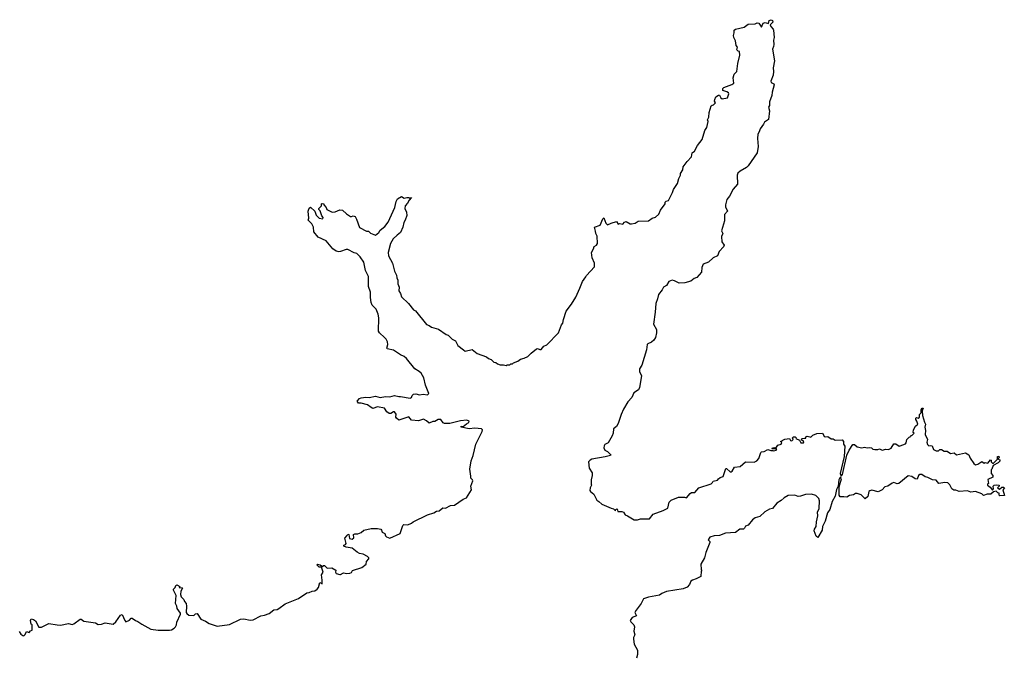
# Model space of a CAD drawing. Extents: x 2494118 to 2687960, y 757339 to 915227.
# Tile 307 of 364: x 2650880 to 2661878, y 862736 to 869832. Entities that reach past the tile are written whole.
import ezdxf

# ---------------------------------------------------------------- set-up
doc = ezdxf.new("R2010")
doc.units = 0

msp = doc.modelspace()

# ---------------------------------------------------------------- linework, layer by layer
at = {"layer": '0CON20XD'}
for points in [[(2654648, 863888), (2654592, 863932), (2654525, 863942), (2654500, 863955), (2654500, 863965), (2654518, 863972), (2654528, 863985), (2654510, 864045), (2654538, 864072), (2654545, 864090), (2654558, 864085), (2654562, 864042), (2654595, 864032), (2654612, 864048), (2654610, 864085), (2654625, 864092), (2654655, 864092), (2654695, 864108), (2654725, 864132), (2654805, 864152), (2654875, 864153), (2654912, 864145), (2654922, 864135), (2654930, 864110), (2654957, 864095), (2654965, 864070), (2654977, 864057), (2655015, 864043), (2655128, 864095), (2655160, 864185), (2655172, 864195), (2655215, 864193), (2655255, 864210), (2655275, 864228), (2655435, 864303), (2655505, 864327), (2655535, 864347), (2655565, 864348), (2655605, 864382), (2655635, 864378), (2655693, 864407), (2655736, 864414), (2655835, 864480), (2655870, 864495), (2655927, 864585), (2655920, 864625), (2655940, 864685), (2655938, 864695), (2655918, 864715), (2655920, 864735), (2655907, 864813), (2655921, 864909), (2655946, 864965), (2655976, 865095), (2656047, 865235), (2656050, 865255), (2656038, 865265), (2655965, 865271), (2655900, 865265), (2655810, 865285), (2655810, 865295), (2655835, 865290), (2655870, 865320), (2655898, 865335), (2655899, 865349), (2655875, 865360), (2655805, 865353), (2655686, 865324), (2655625, 865323), (2655611, 865331), (2655585, 865368), (2655555, 865367), (2655515, 865348), (2655495, 865348), (2655455, 865326), (2655425, 865353), (2655392, 865372), (2655335, 865354), (2655255, 865360), (2655225, 865398), (2655115, 865362), (2655088, 865385), (2655082, 865395), (2655085, 865430), (2655065, 865453), (2655054, 865456), (2655025, 865437), (2655007, 865437), (2654982, 865455), (2654955, 865496), (2654875, 865509), (2654825, 865493), (2654805, 865503), (2654765, 865532), (2654695, 865550), (2654665, 865550), (2654650, 865575), (2654675, 865602), (2654695, 865611), (2654745, 865617), (2654785, 865613), (2654855, 865630), (2654905, 865616), (2654965, 865624), (2655015, 865622), (2655065, 865637), (2655114, 865624), (2655135, 865627), (2655243, 865607), (2655256, 865614), (2655262, 865635), (2655280, 865650), (2655305, 865654), (2655345, 865644), (2655385, 865651), (2655435, 865644), (2655451, 865659), (2655411, 865751), (2655393, 865835), (2655364, 865885), (2655342, 865905), (2655292, 865935), (2655200, 866050), (2655175, 866072), (2655132, 866092), (2655055, 866144), (2654985, 866157), (2654979, 866165), (2654992, 866208), (2654990, 866235), (2654974, 866264), (2654955, 866285), (2654898, 866338), (2654889, 866355), (2654891, 866505), (2654884, 866545), (2654862, 866602), (2654818, 866645), (2654805, 866675), (2654798, 866732), (2654799, 866789), (2654776, 866855), (2654776, 866965), (2654744, 867034), (2654723, 867125), (2654684, 867184), (2654645, 867223), (2654615, 867231), (2654545, 867268), (2654525, 867266), (2654465, 867243), (2654445, 867241), (2654415, 867249), (2654376, 867275), (2654304, 867364), (2654214, 867405), (2654167, 867465), (2654160, 867515), (2654144, 867554), (2654102, 867595), (2654108, 867615), (2654103, 867695), (2654115, 867730), (2654128, 867738), (2654176, 867696), (2654192, 867652), (2654225, 867618), (2654265, 867610), (2654270, 867625), (2654253, 867643), (2654237, 867697), (2654220, 867715), (2654220, 867725), (2654250, 867755), (2654250, 867775), (2654258, 867782), (2654276, 867776), (2654278, 867765), (2654302, 867735), (2654312, 867712), (2654370, 867685), (2654405, 867688), (2654455, 867708), (2654485, 867706), (2654531, 867665), (2654575, 867636), (2654586, 867634), (2654605, 867643), (2654626, 867636), (2654643, 867605), (2654675, 867513), (2654755, 867472), (2654775, 867470), (2654798, 867448), (2654855, 867428), (2654893, 867457), (2654908, 867482), (2654958, 867525), (2654995, 867572), (2655071, 867735), (2655085, 867802), (2655099, 867831), (2655145, 867860), (2655175, 867840), (2655205, 867848), (2655226, 867846), (2655235, 867840), (2655258, 867848), (2655231, 867819), (2655213, 867785), (2655186, 867754), (2655180, 867725), (2655201, 867685), (2655203, 867645), (2655186, 867595), (2655170, 867570), (2655161, 867515), (2655134, 867455), (2655095, 867428), (2655053, 867385), (2655021, 867335), (2654997, 867233), (2655001, 867195), (2655044, 867114), (2655067, 867025), (2655089, 866979), (2655091, 866951), (2655102, 866925), (2655102, 866882), (2655118, 866845), (2655114, 866805), (2655133, 866775), (2655145, 866738), (2655224, 866664), (2655278, 866595), (2655302, 866582), (2655425, 866430), (2655455, 866420), (2655478, 866398), (2655557, 866377), (2655645, 866318), (2655665, 866310), (2655710, 866265), (2655746, 866246), (2655774, 866194), (2655838, 866145), (2655855, 866133), (2655935, 866152), (2655990, 866105), (2656095, 866070), (2656115, 866050), (2656145, 866040), (2656175, 866010), (2656197, 866007), (2656215, 865990), (2656245, 865980), (2656285, 865980), (2656315, 865972), (2656325, 865980), (2656355, 865980), (2656365, 865990), (2656385, 865990), (2656395, 866000), (2656445, 866020), (2656475, 866042), (2656515, 866052), (2656555, 866072), (2656591, 866109), (2656654, 866156), (2656665, 866160), (2656691, 866151), (2656705, 866152), (2656735, 866187), (2656768, 866202), (2656897, 866335), (2656933, 866427), (2656947, 866443), (2656953, 866487), (2656985, 866580), (2657043, 866657), (2657090, 866735), (2657138, 866835), (2657165, 866910), (2657205, 866960), (2657210, 866975), (2657300, 867075), (2657300, 867115), (2657273, 867173), (2657268, 867235), (2657290, 867275), (2657295, 867300), (2657323, 867317), (2657332, 867335), (2657330, 867415), (2657314, 867444), (2657313, 867473), (2657300, 867515), (2657365, 867539), (2657395, 867610), (2657405, 867620), (2657425, 867560), (2657445, 867542), (2657485, 867562), (2657545, 867578), (2657565, 867550), (2657585, 867558), (2657615, 867550), (2657637, 867573), (2657655, 867580), (2657700, 867555), (2657715, 867553), (2657755, 867562), (2657788, 867582), (2657905, 867588), (2657944, 867616), (2657981, 867629), (2658019, 867661), (2658036, 867705), (2658090, 867775), (2658090, 867795), (2658100, 867805), (2658128, 867815), (2658172, 867905), (2658182, 867938), (2658227, 868005), (2658242, 868058), (2658262, 868095), (2658262, 868115), (2658288, 868155), (2658292, 868188), (2658335, 868250), (2658385, 868300), (2658390, 868345), (2658416, 868364), (2658452, 868428), (2658502, 868495), (2658534, 868596), (2658555, 868630), (2658568, 868695), (2658562, 868715), (2658578, 868745), (2658580, 868795), (2658605, 868870), (2658615, 868880), (2658628, 868882), (2658650, 868905), (2658642, 868922), (2658643, 868943), (2658655, 868970), (2658685, 868990), (2658695, 868990), (2658711, 868961), (2658728, 868948), (2658785, 868960), (2658802, 869005), (2658796, 869016), (2658777, 869027), (2658732, 869042), (2658732, 869065), (2658743, 869077), (2658835, 869108), (2658858, 869125), (2658848, 869185), (2658860, 869225), (2658890, 869255), (2658900, 869345), (2658923, 869435), (2658918, 869478), (2658905, 869480), (2658890, 869495), (2658898, 869525), (2658884, 869544), (2658876, 869596), (2658858, 869635), (2658854, 869655), (2658861, 869685), (2658860, 869715), (2658875, 869726), (2658972, 869748), (2659015, 869782), (2659095, 869788), (2659116, 869796), (2659135, 869792), (2659165, 869750), (2659185, 869792), (2659205, 869802), (2659245, 869790), (2659252, 869825), (2659275, 869832), (2659288, 869825), (2659292, 869805), (2659262, 869775), (2659268, 869755), (2659295, 869728), (2659300, 869715), (2659306, 869635), (2659299, 869605), (2659303, 869555), (2659298, 869532), (2659290, 869505), (2659310, 869375), (2659294, 869295), (2659299, 869255), (2659296, 869215), (2659270, 869145), (2659275, 869131), (2659303, 869115), (2659308, 869105), (2659284, 869025), (2659282, 868985), (2659254, 868915), (2659254, 868876), (2659244, 868855), (2659254, 868815), (2659245, 868720), (2659200, 868690), (2659188, 868665), (2659150, 868615), (2659140, 868580), (2659124, 868555), (2659121, 868505), (2659130, 868415), (2659116, 868345), (2659018, 868202), (2658997, 868183), (2658927, 868143), (2658902, 868118), (2658894, 868095), (2658896, 867995), (2658850, 867940), (2658809, 867861), (2658780, 867825), (2658763, 867765), (2658764, 867745), (2658784, 867695), (2658752, 867658), (2658752, 867588), (2658718, 867475), (2658733, 867445), (2658719, 867411), (2658722, 867352), (2658748, 867315), (2658742, 867295), (2658694, 867245), (2658673, 867197), (2658625, 867174), (2658574, 867125), (2658515, 867102), (2658500, 867065), (2658495, 867014), (2658445, 866954), (2658415, 866942), (2658375, 866914), (2658310, 866895), (2658245, 866890), (2658195, 866917), (2658166, 866924), (2658131, 866909), (2658106, 866865), (2658072, 866845), (2658056, 866815), (2658015, 866765), (2658004, 866715), (2657985, 866665), (2657976, 866566), (2657961, 866435), (2657991, 866375), (2657994, 866335), (2657981, 866285), (2657963, 866255), (2657938, 866232), (2657896, 866214), (2657890, 866205), (2657882, 866145), (2657828, 865975), (2657802, 865935), (2657803, 865905), (2657826, 865855), (2657804, 865725), (2657790, 865700), (2657738, 865665), (2657718, 865615), (2657674, 865566), (2657624, 865486), (2657597, 865425), (2657566, 865324), (2657545, 865290), (2657512, 865265), (2657508, 865215), (2657497, 865185), (2657453, 865107), (2657415, 865088), (2657408, 865075), (2657404, 865054), (2657416, 865026), (2657445, 865010), (2657482, 864975), (2657480, 864965), (2657418, 864952)], [(2657418, 864952), (2657270, 864925), (2657250, 864915), (2657232, 864895), (2657242, 864825), (2657273, 864773), (2657273, 864745), (2657262, 864695), (2657262, 864645), (2657268, 864635), (2657252, 864605), (2657248, 864575), (2657254, 864564), (2657292, 864535), (2657327, 864467), (2657350, 864455), (2657382, 864422), (2657485, 864378), (2657512, 864372), (2657535, 864350), (2657540, 864365), (2657555, 864370), (2657562, 864342), (2657605, 864342), (2657623, 864333), (2657643, 864303), (2657670, 864295), (2657745, 864250), (2657782, 864248), (2657815, 864260), (2657915, 864260), (2657955, 864312), (2658069, 864351), (2658120, 864380), (2658133, 864445), (2658155, 864467), (2658239, 864501), (2658305, 864502), (2658326, 864494), (2658367, 864543), (2658385, 864552), (2658420, 864555), (2658464, 864606), (2658605, 864650), (2658620, 864665), (2658625, 864680), (2658675, 864690), (2658687, 864705), (2658705, 864722), (2658738, 864732), (2658768, 864822), (2658775, 864822), (2658815, 864783), (2658827, 864783), (2658838, 864792), (2658864, 864836), (2658926, 864844), (2658985, 864897), (2659085, 864893), (2659115, 864908), (2659137, 864935), (2659158, 865002), (2659165, 865008), (2659197, 865013), (2659235, 865032), (2659271, 865021), (2659293, 865023), (2659305, 865018), (2659330, 865025), (2659338, 865038), (2659315, 865042), (2659288, 865038), (2659285, 865050), (2659305, 865057), (2659325, 865050), (2659349, 865081), (2659385, 865092), (2659392, 865112), (2659378, 865125), (2659425, 865151), (2659480, 865155), (2659490, 865135), (2659505, 865132), (2659520, 865145), (2659512, 865165), (2659524, 865176), (2659540, 865175), (2659552, 865165), (2659550, 865155), (2659589, 865139), (2659605, 865110), (2659635, 865110), (2659638, 865118), (2659610, 865145), (2659620, 865155), (2659645, 865162), (2659660, 865160), (2659662, 865175), (2659675, 865182), (2659707, 865177), (2659715, 865170), (2659740, 865195), (2659785, 865213), (2659848, 865218), (2659865, 865182), (2659875, 865177), (2659905, 865178), (2659943, 865153), (2659965, 865152), (2659988, 865138), (2660065, 865140), (2660082, 865125), (2660083, 865095), (2660098, 865072), (2660088, 864955), (2660043, 864765), (2660055, 864737), (2660070, 864755), (2660118, 864972), (2660143, 865027), (2660185, 865088), (2660205, 865088), (2660234, 865064), (2660285, 865053), (2660315, 865059), (2660346, 865054), (2660375, 865057), (2660395, 865052), (2660409, 865039), (2660432, 865032), (2660465, 865033), (2660485, 865042), (2660515, 865028), (2660555, 865037), (2660585, 865033), (2660615, 865048), (2660645, 865098), (2660666, 865096), (2660705, 865072), (2660715, 865073), (2660773, 865097), (2660782, 865108), (2660790, 865145), (2660815, 865170), (2660826, 865174), (2660835, 865190), (2660845, 865190), (2660870, 865215), (2660860, 865225), (2660862, 865255), (2660884, 865296), (2660910, 865315), (2660902, 865352), (2660888, 865368), (2660888, 865382), (2660895, 865390), (2660917, 865383), (2660932, 865395), (2660932, 865425), (2660950, 865445), (2660950, 865475), (2660960, 865495), (2660970, 865495), (2660960, 865465), (2660962, 865415), (2660985, 865338), (2660997, 865315), (2660988, 865285), (2660997, 865245), (2660992, 865202), (2661020, 865145), (2661012, 865115), (2661018, 865088), (2661033, 865073), (2661055, 865078), (2661073, 865073), (2661088, 865035), (2661115, 865018), (2661142, 865018), (2661158, 865032), (2661175, 865032), (2661204, 865014), (2661240, 865015), (2661278, 864988), (2661316, 864996), (2661345, 864973), (2661445, 864998), (2661482, 864975), (2661496, 864936), (2661537, 864877), (2661555, 864862), (2661581, 864869), (2661625, 864898), (2661653, 864883), (2661665, 864888), (2661695, 864880), (2661725, 864918), (2661730, 864915), (2661730, 864895), (2661745, 864880), (2661757, 864883), (2661800, 864925), (2661802, 864955), (2661818, 864958), (2661820, 864945), (2661812, 864938), (2661810, 864925), (2661828, 864918), (2661828, 864905), (2661808, 864885), (2661753, 864857), (2661740, 864815), (2661730, 864805), (2661730, 864765), (2661750, 864745), (2661748, 864725), (2661695, 864700), (2661700, 864655), (2661688, 864645), (2661688, 864635), (2661720, 864615), (2661745, 864580), (2661758, 864595), (2661752, 864625), (2661764, 864636), (2661795, 864641), (2661820, 864635), (2661820, 864625), (2661800, 864605), (2661825, 864592), (2661850, 864615), (2661870, 864615), (2661878, 864605), (2661862, 864585), (2661878, 864522), (2661828, 864518), (2661820, 864525), (2661820, 864545), (2661805, 864550), (2661787, 864567), (2661755, 864560), (2661726, 864534), (2661687, 864537), (2661645, 864520), (2661625, 864539), (2661556, 864566), (2661505, 864559), (2661465, 864571), (2661375, 864566), (2661335, 864581), (2661315, 864580), (2661293, 864595), (2661270, 864640), (2661245, 864661), (2661213, 864667), (2661145, 864653), (2661115, 864692), (2661075, 864697), (2661025, 864722), (2660995, 864730), (2660955, 864753), (2660935, 864756), (2660918, 864745), (2660906, 864704), (2660882, 864705), (2660845, 864734), (2660805, 864739), (2660698, 864655), (2660682, 864652), (2660645, 864664), (2660625, 864657), (2660575, 864624), (2660542, 864618), (2660513, 864585), (2660468, 864562), (2660398, 864578), (2660375, 864573), (2660364, 864565), (2660355, 864508), (2660325, 864482), (2660277, 864527), (2660235, 864544), (2660215, 864541), (2660193, 864527), (2660150, 864520), (2660118, 864502), (2660085, 864505), (2660046, 864506), (2660034, 864524), (2660032, 864618), (2660059, 864705), (2660053, 864723), (2660045, 864723), (2660035, 864710), (2660028, 864695), (2660020, 864625), (2660005, 864588), (2659989, 864511), (2659955, 864455), (2659929, 864365), (2659904, 864326), (2659876, 864234), (2659847, 864175), (2659844, 864135), (2659795, 864050), (2659775, 864068), (2659752, 864125), (2659756, 864145), (2659777, 864175), (2659779, 864225), (2659794, 864295), (2659792, 864335), (2659809, 864375), (2659812, 864462), (2659806, 864485), (2659772, 864522), (2659725, 864535), (2659658, 864532), (2659601, 864511), (2659575, 864510), (2659536, 864524), (2659465, 864520), (2659420, 864495), (2659386, 864465), (2659335, 864434), (2659288, 864375), (2659255, 864367), (2659202, 864338), (2659148, 864285), (2659095, 864270), (2659065, 864250), (2659015, 864188), (2658985, 864178), (2658976, 864155), (2658965, 864146), (2658925, 864146), (2658875, 864108), (2658765, 864098), (2658695, 864072), (2658635, 864071), (2658588, 864055), (2658570, 864025), (2658587, 864007), (2658588, 863995), (2658542, 863885), (2658528, 863825), (2658488, 863752), (2658490, 863695), (2658498, 863685), (2658490, 863675), (2658487, 863615), (2658435, 863588), (2658394, 863576), (2658377, 863563), (2658362, 863525), (2658334, 863496), (2658291, 863479), (2658197, 863463), (2658105, 863448), (2658053, 863427), (2658025, 863408), (2657904, 863386), (2657848, 863365), (2657822, 863315), (2657765, 863240), (2657752, 863215), (2657768, 863175), (2657722, 863158), (2657698, 863125), (2657705, 863108), (2657738, 863078), (2657748, 863055), (2657738, 863005), (2657750, 862965), (2657737, 862935), (2657736, 862915), (2657742, 862862), (2657782, 862795), (2657782, 862745), (2657770, 862705)], [(2650875, 863000), (2650891, 862971), (2650915, 862957), (2650926, 862954), (2650943, 862967), (2650955, 863000), (2650985, 862990), (2651002, 863008), (2651020, 863015), (2651020, 863075), (2651010, 863085), (2651000, 863125), (2651008, 863142), (2651036, 863136), (2651055, 863120), (2651095, 863052), (2651125, 863052), (2651205, 863090), (2651298, 863078), (2651335, 863072), (2651425, 863090), (2651465, 863080), (2651485, 863088), (2651555, 863138), (2651565, 863138), (2651598, 863118), (2651725, 863098), (2651755, 863080), (2651795, 863082), (2651835, 863098), (2651925, 863082), (2651955, 863110), (2652007, 863183), (2652025, 863190), (2652053, 863123), (2652065, 863110), (2652105, 863130), (2652125, 863150), (2652135, 863150), (2652173, 863123), (2652200, 863115), (2652243, 863083), (2652345, 863028), (2652425, 863018), (2652555, 863018), (2652575, 863022), (2652605, 863038), (2652622, 863055), (2652632, 863075), (2652634, 863106), (2652677, 863195), (2652676, 863205), (2652638, 863258), (2652637, 863285), (2652620, 863315), (2652626, 863405), (2652598, 863465), (2652598, 863475), (2652618, 863492), (2652624, 863516), (2652635, 863523), (2652670, 863505), (2652662, 863492), (2652695, 863490), (2652700, 863485), (2652678, 863452), (2652677, 863415), (2652685, 863390), (2652715, 863360), (2652720, 863335), (2652738, 863315), (2652744, 863284), (2652740, 863215), (2652745, 863202), (2652770, 863185), (2652825, 863180), (2652845, 863200), (2652863, 863203), (2652905, 863138), (2652955, 863118), (2652995, 863090), (2653085, 863062), (2653225, 863080), (2653345, 863138), (2653385, 863142), (2653455, 863130), (2653487, 863133), (2653574, 863176), (2653616, 863184), (2653665, 863202), (2653720, 863245), (2653755, 863248), (2653775, 863258), (2653845, 863312), (2653995, 863372), (2654088, 863432), (2654115, 863438), (2654145, 863453), (2654175, 863457), (2654202, 863475), (2654216, 863494), (2654232, 863548), (2654257, 863533), (2654260, 863575), (2654250, 863635), (2654268, 863665), (2654250, 863720), (2654225, 863720), (2654200, 863745), (2654208, 863752), (2654235, 863748), (2654250, 863735), (2654250, 863720), (2654275, 863740), (2654285, 863740), (2654315, 863710), (2654365, 863712), (2654410, 863685), (2654408, 863665), (2654415, 863648), (2654455, 863640), (2654465, 863640), (2654495, 863658), (2654535, 863648), (2654567, 863653), (2654585, 863660), (2654598, 863682), (2654700, 863715), (2654750, 863755), (2654752, 863785), (2654778, 863812), (2654780, 863825), (2654765, 863840), (2654715, 863867), (2654675, 863872), (2654648, 863888)]]:
    msp.add_lwpolyline(points, dxfattribs=at)

doc.saveas('drawing.dxf')
